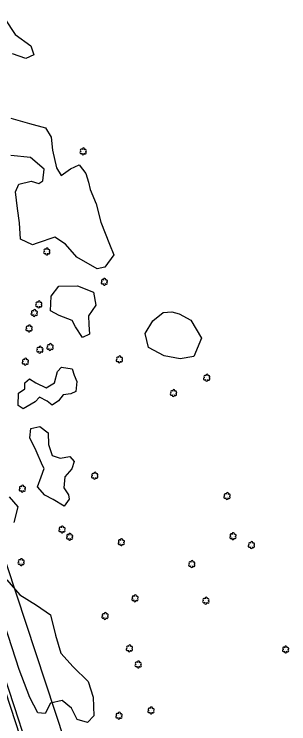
# Model space of a CAD drawing. Extents: x 3040896 to 3051146, y 687568 to 732976.
# Drawn here: x 3047588 to 3047815, y 706713 to 707301 of the extents above; entities that cross this region are included whole.
import ezdxf

# ---------------------------------------------------------------- set-up
doc = ezdxf.new("R2010")
doc.units = 0
for name, color, linetype in [('Exist Right of Way Line', 7, 'Continuous'), ('Exist Roads EOP', 7, 'Continuous'), ('Exist Utilities Telephone UG FO', 7, 'Continuous'), ('Exist Vegetation Hedge Row', 7, 'Continuous'), ('Exist Vegetation Shrub CELL', 7, 'Continuous'), ('Exist Vegetation Woods Line', 7, 'Continuous')]:
    doc.layers.add(name, color=color, linetype=linetype)

msp = doc.modelspace()

# ---------------------------------------------------------------- linework, layer by layer
at = {"layer": 'Exist Right of Way Line'}
msp.add_line((3047642.39, 706659.03), (3046959.47, 708730.62), dxfattribs=at)
at = {"layer": 'Exist Roads EOP'}
msp.add_lwpolyline([(3047438.61, 707167.78), (3047464.9, 707088.52), (3047494.4, 706999.75), (3047524.24, 706909.57), (3047554.46, 706817.95), (3047588.71, 706713.73), (3047610.14, 706646.87)], dxfattribs=at)
at = {"layer": 'Exist Utilities Telephone UG FO'}
msp.add_lwpolyline([(3047613, 706647.79), (3047591.57, 706714.66), (3047557.31, 706818.88), (3047527.09, 706910.51), (3047497.25, 707000.69), (3047467.74, 707089.47), (3047441.46, 707168.72)], dxfattribs=at)
at = {"layer": 'Exist Vegetation Hedge Row'}
for points in [[(3047584.76, 707214.9), (3047600.36, 707210.52), (3047613.47, 707206.98), (3047618.25, 707199.06), (3047619.18, 707188.32), (3047622.72, 707173.78), (3047626.33, 707167.23), (3047634.25, 707172.83), (3047641.29, 707176.15), (3047647.02, 707168.99), (3047649.17, 707161.66), (3047650.43, 707155.64)], [(3047650.43, 707155.64), (3047655.41, 707143.8), (3047659.22, 707128.62), (3047666.51, 707110.25), (3047670.16, 707101.48), (3047662.64, 707091.41), (3047656.38, 707089.94), (3047639.49, 707099.48), (3047630.1, 707110.49), (3047621.35, 707116.06), (3047606.54, 707111.1), (3047602.82, 707109.86), (3047592.78, 707114.38), (3047591.96, 707127.95), (3047590.37, 707140.08), (3047588.61, 707153.72), (3047591.43, 707160.23), (3047601.49, 707162.65), (3047607.97, 707160.76), (3047611.28, 707162.83), (3047612.25, 707172.6), (3047601.13, 707182.24), (3047584.76, 707183.93)], [(3047635.47, 707047.12), (3047624.92, 707051.21), (3047617.73, 707055.1), (3047618.09, 707067.31), (3047624.51, 707075.55), (3047639.91, 707075.68), (3047653.19, 707070.62), (3047655.08, 707059.81), (3047648.99, 707051.03), (3047649.48, 707043.7), (3047649.86, 707035.61), (3047644.2, 707032.95), (3047638.28, 707041.72), (3047635.47, 707047.12)], [(3047724.32, 707052.46), (3047733.95, 707047.24), (3047742.83, 707032.48), (3047736.29, 707017.27), (3047724.96, 707015.36), (3047711.76, 707017.64), (3047698.94, 707024.58), (3047695.98, 707036.37), (3047702.28, 707046.75), (3047711.02, 707053.6), (3047718.04, 707054.12), (3047724.32, 707052.46)], [(3047639.32, 706996.58), (3047638.65, 706988.12), (3047634.44, 706986.34), (3047628.17, 706985.29), (3047624.23, 706980.36), (3047618.9, 706976.85), (3047614.97, 706980.11), (3047608.61, 706983.59), (3047604.96, 706979.57), (3047594.9, 706973.84), (3047590.81, 706976.54), (3047591.07, 706986.65), (3047596.35, 706990.36), (3047596.37, 706995.23), (3047600.29, 706998.6), (3047605.56, 706995.36), (3047614.04, 706991.27), (3047621, 706995.3), (3047623.51, 707004.73), (3047626.72, 707008.43), (3047635.49, 707006.9), (3047637.1, 707001.72), (3047639.32, 706996.58)], [(3047611.09, 706926.8), (3047605.79, 706938.83), (3047600.4, 706949.6), (3047601.35, 706957.39), (3047608.9, 706959.08), (3047615.6, 706953.82), (3047615.97, 706944.08), (3047618.98, 706934.99), (3047625.75, 706932.75), (3047633.57, 706934.2), (3047637.28, 706930.16), (3047635.19, 706924.04), (3047629.39, 706917.41), (3047628.79, 706908.25), (3047632.45, 706902.33), (3047632.99, 706898.94), (3047628.95, 706893.17), (3047619.71, 706898.62), (3047612.91, 706902.19), (3047606.74, 706909.03), (3047609.81, 706917.47), (3047612.43, 706924.34), (3047611.09, 706926.8)]]:
    msp.add_lwpolyline(points, dxfattribs=at)
at = {"layer": 'Exist Vegetation Shrub CELL'}
for p, q in [((3047644.73, 707187.1), (3047644.73, 707187.1)), ((3047614.61, 707104.13), (3047614.61, 707104.13)), ((3047662.25, 707078.94), (3047662.25, 707078.94)), ((3047607.99, 707060.26), (3047607.99, 707060.26)), ((3047604.21, 707053.1), (3047604.21, 707053.1)), ((3047599.91, 707040.28), (3047599.91, 707040.28)), ((3047617.32, 707024.93), (3047617.32, 707024.93)), ((3047608.83, 707022.69), (3047608.83, 707022.69)), ((3047674.77, 707014.64), (3047674.77, 707014.64)), ((3047596.82, 707012.7), (3047596.82, 707012.7)), ((3047747.15, 706999.41), (3047747.15, 706999.41)), ((3047719.58, 706986.71), (3047719.58, 706986.71)), ((3047654.31, 706918.15), (3047654.31, 706918.15)), ((3047594.28, 706907.34), (3047594.28, 706907.34)), ((3047763.97, 706901.22), (3047763.97, 706901.22)), ((3047627.23, 706873.51), (3047627.23, 706873.51)), ((3047633.52, 706867.43), (3047633.52, 706867.43)), ((3047768.85, 706867.94), (3047768.85, 706867.94)), ((3047676.31, 706862.98), (3047676.31, 706862.98)), ((3047784.16, 706860.65), (3047784.16, 706860.65)), ((3047593.32, 706846.45), (3047593.32, 706846.45)), ((3047734.75, 706844.86), (3047734.75, 706844.86)), ((3047687.68, 706816.49), (3047687.68, 706816.49)), ((3047746.42, 706814.52), (3047746.42, 706814.52)), ((3047662.88, 706801.82), (3047662.88, 706801.82)), ((3047683.06, 706774.94), (3047683.06, 706774.94)), ((3047812.47, 706773.96), (3047812.47, 706773.96)), ((3047690.33, 706761.56), (3047690.33, 706761.56)), ((3047674.38, 706719.01), (3047674.38, 706719.01)), ((3047700.96, 706723.38), (3047700.96, 706723.38))]:
    msp.add_line(p, q, dxfattribs=at)
for centre, radius, start, end in [((3047644.96, 707189.15), 0.99, 334.83907, 200.47174), ((3047642.93, 707186.4), 0.955, 95.10992, 327.95341), ((3047643.25, 707188.23), 0.968, 35.89076, 245.42165), ((3047644.61, 707185.42), 0.984, 151.27966, 21.38702), ((3047646.37, 707186.18), 0.937, 204.99133, 73.46012), ((3047646.41, 707187.97), 0.929, 284.45672, 126.08612), ((3047614.84, 707106.17), 0.99, 334.83907, 200.47174), ((3047612.81, 707103.43), 0.955, 95.10992, 327.95341), ((3047613.13, 707105.26), 0.968, 35.89076, 245.42165), ((3047614.48, 707102.45), 0.984, 151.27966, 21.38702), ((3047616.25, 707103.21), 0.937, 204.99133, 73.46012), ((3047616.28, 707105), 0.929, 284.45672, 126.08612), ((3047660.45, 707078.24), 0.955, 95.10992, 327.95341), ((3047660.77, 707080.07), 0.968, 35.89076, 245.42165), ((3047662.12, 707077.26), 0.984, 151.27966, 21.38702), ((3047662.48, 707080.98), 0.99, 334.83907, 200.47174), ((3047663.89, 707078.01), 0.937, 204.99133, 73.46012), ((3047663.92, 707079.81), 0.929, 284.45672, 126.08612), ((3047606.18, 707059.56), 0.955, 95.10992, 327.95341), ((3047606.5, 707061.39), 0.968, 35.89076, 245.42165), ((3047608.21, 707062.3), 0.99, 334.83907, 200.47174), ((3047609.62, 707059.33), 0.937, 204.99133, 73.46012), ((3047609.66, 707061.13), 0.929, 284.45672, 126.08612), ((3047602.73, 707054.23), 0.968, 35.89076, 245.42165), ((3047604.44, 707055.14), 0.99, 334.83907, 200.47174), ((3047605.88, 707053.97), 0.929, 284.45672, 126.08612), ((3047607.86, 707058.58), 0.984, 151.27966, 21.38702), ((3047602.41, 707052.4), 0.955, 95.10992, 327.95341), ((3047604.08, 707051.42), 0.984, 151.27966, 21.38702), ((3047605.85, 707052.17), 0.937, 204.99133, 73.46012), ((3047598.42, 707041.4), 0.968, 35.89076, 245.42165), ((3047600.14, 707042.32), 0.99, 334.83907, 200.47174), ((3047598.11, 707039.57), 0.955, 95.10992, 327.95341), ((3047599.78, 707038.59), 0.984, 151.27966, 21.38702), ((3047601.54, 707039.35), 0.937, 204.99133, 73.46012), ((3047601.58, 707041.15), 0.929, 284.45672, 126.08612), ((3047607.35, 707023.82), 0.968, 35.89076, 245.42165), ((3047609.06, 707024.73), 0.99, 334.83907, 200.47174), ((3047615.52, 707024.22), 0.955, 95.10992, 327.95341), ((3047615.84, 707026.05), 0.968, 35.89076, 245.42165), ((3047617.55, 707026.97), 0.99, 334.83907, 200.47174), ((3047618.96, 707024), 0.937, 204.99133, 73.46012), ((3047618.99, 707025.79), 0.929, 284.45672, 126.08612), ((3047607.03, 707021.99), 0.955, 95.10992, 327.95341), ((3047608.7, 707021.01), 0.984, 151.27966, 21.38702), ((3047610.47, 707021.76), 0.937, 204.99133, 73.46012), ((3047610.5, 707023.56), 0.929, 284.45672, 126.08612), ((3047617.19, 707023.24), 0.984, 151.27966, 21.38702), ((3047595.02, 707011.99), 0.955, 95.10992, 327.95341), ((3047595.34, 707013.83), 0.968, 35.89076, 245.42165), ((3047597.05, 707014.74), 0.99, 334.83907, 200.47174), ((3047598.49, 707013.57), 0.929, 284.45672, 126.08612), ((3047672.97, 707013.94), 0.955, 95.10992, 327.95341), ((3047673.29, 707015.77), 0.968, 35.89076, 245.42165), ((3047674.64, 707012.96), 0.984, 151.27966, 21.38702), ((3047675, 707016.68), 0.99, 334.83907, 200.47174), ((3047676.41, 707013.71), 0.937, 204.99133, 73.46012), ((3047676.44, 707015.51), 0.929, 284.45672, 126.08612), ((3047596.69, 707011.02), 0.984, 151.27966, 21.38702), ((3047598.45, 707011.77), 0.937, 204.99133, 73.46012), ((3047745.67, 707000.53), 0.968, 35.89076, 245.42165), ((3047747.38, 707001.45), 0.99, 334.83907, 200.47174), ((3047748.82, 707000.27), 0.929, 284.45672, 126.08612), ((3047745.35, 706998.7), 0.955, 95.10992, 327.95341), ((3047747.02, 706997.72), 0.984, 151.27966, 21.38702), ((3047748.79, 706998.48), 0.937, 204.99133, 73.46012), ((3047719.8, 706988.75), 0.99, 334.83907, 200.47174), ((3047717.78, 706986.01), 0.955, 95.10992, 327.95341), ((3047718.09, 706987.84), 0.968, 35.89076, 245.42165), ((3047719.45, 706985.03), 0.984, 151.27966, 21.38702), ((3047721.21, 706985.78), 0.937, 204.99133, 73.46012), ((3047721.25, 706987.58), 0.929, 284.45672, 126.08612), ((3047652.83, 706919.27), 0.968, 35.89076, 245.42165), ((3047654.54, 706920.19), 0.99, 334.83907, 200.47174), ((3047655.98, 706919.02), 0.929, 284.45672, 126.08612), ((3047652.51, 706917.44), 0.955, 95.10992, 327.95341), ((3047654.18, 706916.46), 0.984, 151.27966, 21.38702), ((3047655.95, 706917.22), 0.937, 204.99133, 73.46012), ((3047592.48, 706906.63), 0.955, 95.10992, 327.95341), ((3047592.8, 706908.47), 0.968, 35.89076, 245.42165), ((3047594.51, 706909.38), 0.99, 334.83907, 200.47174), ((3047595.92, 706906.41), 0.937, 204.99133, 73.46012), ((3047595.96, 706908.21), 0.929, 284.45672, 126.08612), ((3047594.16, 706905.66), 0.984, 151.27966, 21.38702), ((3047762.17, 706900.51), 0.955, 95.10992, 327.95341), ((3047762.48, 706902.34), 0.968, 35.89076, 245.42165), ((3047764.2, 706903.26), 0.99, 334.83907, 200.47174), ((3047765.6, 706900.29), 0.937, 204.99133, 73.46012), ((3047765.64, 706902.09), 0.929, 284.45672, 126.08612), ((3047763.84, 706899.53), 0.984, 151.27966, 21.38702), ((3047625.43, 706872.81), 0.955, 95.10992, 327.95341), ((3047625.75, 706874.64), 0.968, 35.89076, 245.42165), ((3047627.1, 706871.83), 0.984, 151.27966, 21.38702), ((3047627.46, 706875.55), 0.99, 334.83907, 200.47174), ((3047628.87, 706872.58), 0.937, 204.99133, 73.46012), ((3047628.9, 706874.38), 0.929, 284.45672, 126.08612), ((3047631.72, 706866.72), 0.955, 95.10992, 327.95341), ((3047632.04, 706868.55), 0.968, 35.89076, 245.42165), ((3047633.39, 706865.74), 0.984, 151.27966, 21.38702), ((3047633.75, 706869.47), 0.99, 334.83907, 200.47174), ((3047635.16, 706866.5), 0.937, 204.99133, 73.46012), ((3047635.19, 706868.3), 0.929, 284.45672, 126.08612), ((3047676.54, 706865.02), 0.99, 334.83907, 200.47174), ((3047767.05, 706867.23), 0.955, 95.10992, 327.95341), ((3047767.37, 706869.06), 0.968, 35.89076, 245.42165), ((3047768.73, 706866.25), 0.984, 151.27966, 21.38702), ((3047769.08, 706869.98), 0.99, 334.83907, 200.47174), ((3047770.49, 706867.01), 0.937, 204.99133, 73.46012), ((3047770.53, 706868.8), 0.929, 284.45672, 126.08612), ((3047674.51, 706862.27), 0.955, 95.10992, 327.95341), ((3047674.83, 706864.1), 0.968, 35.89076, 245.42165), ((3047676.18, 706861.29), 0.984, 151.27966, 21.38702), ((3047677.95, 706862.05), 0.937, 204.99133, 73.46012), ((3047677.98, 706863.84), 0.929, 284.45672, 126.08612), ((3047782.36, 706859.95), 0.955, 95.10992, 327.95341), ((3047782.68, 706861.78), 0.968, 35.89076, 245.42165), ((3047784.39, 706862.69), 0.99, 334.83907, 200.47174), ((3047785.8, 706859.72), 0.937, 204.99133, 73.46012), ((3047785.84, 706861.52), 0.929, 284.45672, 126.08612), ((3047784.04, 706858.97), 0.984, 151.27966, 21.38702), ((3047591.83, 706847.58), 0.968, 35.89076, 245.42165), ((3047593.54, 706848.49), 0.99, 334.83907, 200.47174), ((3047594.99, 706847.32), 0.929, 284.45672, 126.08612), ((3047591.52, 706845.74), 0.955, 95.10992, 327.95341), ((3047593.19, 706844.77), 0.984, 151.27966, 21.38702), ((3047594.95, 706845.52), 0.937, 204.99133, 73.46012), ((3047732.95, 706844.16), 0.955, 95.10992, 327.95341), ((3047733.26, 706845.99), 0.968, 35.89076, 245.42165), ((3047734.62, 706843.18), 0.984, 151.27966, 21.38702), ((3047734.98, 706846.9), 0.99, 334.83907, 200.47174), ((3047736.38, 706843.93), 0.937, 204.99133, 73.46012), ((3047736.42, 706845.73), 0.929, 284.45672, 126.08612), ((3047687.91, 706818.53), 0.99, 334.83907, 200.47174), ((3047685.88, 706815.78), 0.955, 95.10992, 327.95341), ((3047686.2, 706817.61), 0.968, 35.89076, 245.42165), ((3047687.55, 706814.8), 0.984, 151.27966, 21.38702), ((3047689.32, 706815.56), 0.937, 204.99133, 73.46012), ((3047689.35, 706817.36), 0.929, 284.45672, 126.08612), ((3047744.62, 706813.82), 0.955, 95.10992, 327.95341), ((3047744.93, 706815.65), 0.968, 35.89076, 245.42165), ((3047746.29, 706812.84), 0.984, 151.27966, 21.38702), ((3047746.64, 706816.56), 0.99, 334.83907, 200.47174), ((3047748.05, 706813.59), 0.937, 204.99133, 73.46012), ((3047748.09, 706815.39), 0.929, 284.45672, 126.08612), ((3047661.08, 706801.11), 0.955, 95.10992, 327.95341), ((3047661.39, 706802.94), 0.968, 35.89076, 245.42165), ((3047663.11, 706803.86), 0.99, 334.83907, 200.47174), ((3047664.51, 706800.89), 0.937, 204.99133, 73.46012), ((3047664.55, 706802.69), 0.929, 284.45672, 126.08612), ((3047662.75, 706800.13), 0.984, 151.27966, 21.38702), ((3047683.29, 706776.98), 0.99, 334.83907, 200.47174), ((3047681.26, 706774.24), 0.955, 95.10992, 327.95341), ((3047681.58, 706776.07), 0.968, 35.89076, 245.42165), ((3047682.93, 706773.26), 0.984, 151.27966, 21.38702), ((3047684.7, 706774.01), 0.937, 204.99133, 73.46012), ((3047684.73, 706775.81), 0.929, 284.45672, 126.08612), ((3047810.67, 706773.26), 0.955, 95.10992, 327.95341), ((3047810.99, 706775.09), 0.968, 35.89076, 245.42165), ((3047812.34, 706772.28), 0.984, 151.27966, 21.38702), ((3047812.7, 706776), 0.99, 334.83907, 200.47174), ((3047814.11, 706773.03), 0.937, 204.99133, 73.46012), ((3047814.14, 706774.83), 0.929, 284.45672, 126.08612), ((3047688.53, 706760.86), 0.955, 95.10992, 327.95341), ((3047688.85, 706762.69), 0.968, 35.89076, 245.42165), ((3047690.2, 706759.88), 0.984, 151.27966, 21.38702), ((3047690.56, 706763.6), 0.99, 334.83907, 200.47174), ((3047691.97, 706760.63), 0.937, 204.99133, 73.46012), ((3047692, 706762.43), 0.929, 284.45672, 126.08612), ((3047699.48, 706724.51), 0.968, 35.89076, 245.42165), ((3047701.19, 706725.42), 0.99, 334.83907, 200.47174), ((3047702.63, 706724.25), 0.929, 284.45672, 126.08612), ((3047672.58, 706718.31), 0.955, 95.10992, 327.95341), ((3047672.9, 706720.14), 0.968, 35.89076, 245.42165), ((3047674.61, 706721.05), 0.99, 334.83907, 200.47174), ((3047676.02, 706718.09), 0.937, 204.99133, 73.46012), ((3047676.06, 706719.88), 0.929, 284.45672, 126.08612), ((3047699.16, 706722.68), 0.955, 95.10992, 327.95341), ((3047700.83, 706721.7), 0.984, 151.27966, 21.38702), ((3047702.6, 706722.45), 0.937, 204.99133, 73.46012), ((3047674.26, 706717.33), 0.984, 151.27966, 21.38702)]:
    msp.add_arc(centre, radius, start, end, dxfattribs=at)
at = {"layer": 'Exist Vegetation Woods Line'}
for points in [[(3047579.91, 707297.15), (3047588.47, 707284.34), (3047601.41, 707274.89), (3047603.75, 707267.36), (3047597.06, 707264.45), (3047586.17, 707268.31)], [(3047583.25, 706900.86), (3047590.54, 706892.38), (3047587.2, 706879.61)], [(3047581.4, 706831.92), (3047592.19, 706819.63), (3047606.05, 706810.95), (3047617.5, 706802.87), (3047621.75, 706786.01), (3047626.06, 706771.13), (3047636.42, 706759.89), (3047648.83, 706747.65), (3047652.93, 706734.68), (3047653.58, 706719.04), (3047648.4, 706713.62), (3047639.64, 706716.06), (3047634.9, 706725.39), (3047627.27, 706731.97), (3047617.61, 706729.59), (3047613.11, 706721.17), (3047607.03, 706721.57), (3047600.62, 706734.4), (3047591.68, 706757.51)], [(3047591.68, 706757.51), (3047570.7, 706821.6)]]:
    msp.add_lwpolyline(points, dxfattribs=at)

doc.saveas('drawing.dxf')
